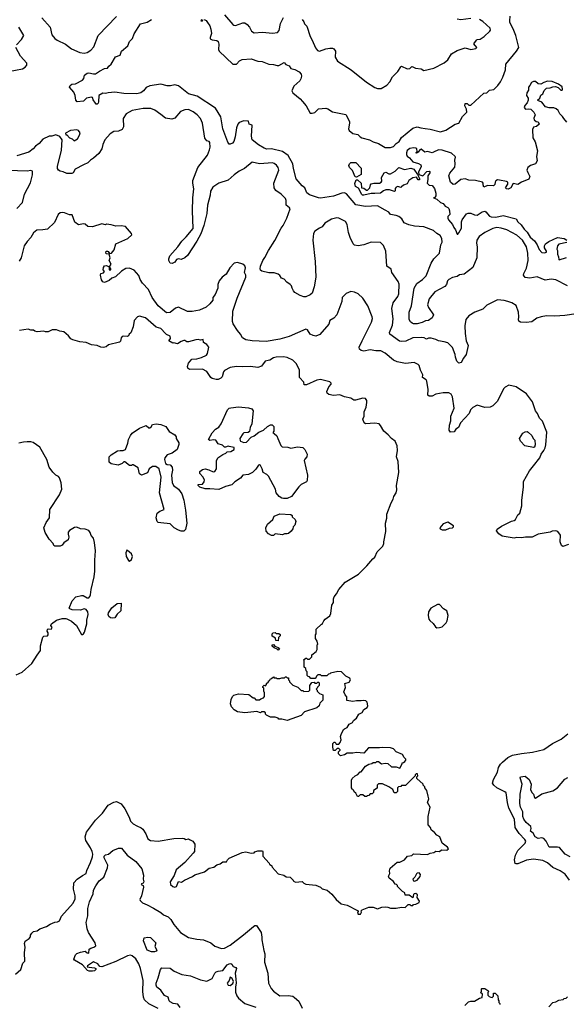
# Model space of a CAD drawing. Extents: x 1678759 to 1859541, y 384609 to 522867.
# Tile 353 of 466: x 1801025 to 1806950, y 396367 to 407048. Entities that reach past the tile are written whole.
import ezdxf

# ---------------------------------------------------------------- set-up
doc = ezdxf.new("R2010")
doc.units = 0

msp = doc.modelspace()

# ---------------------------------------------------------------- linework, layer by layer
at = {"layer": '0CON20XD'}
for points in [[(1801265, 407068), (1801357, 406967), (1801372, 406885), (1801405, 406844), (1801430, 406825), (1801523, 406783), (1801585, 406732), (1801675, 406691), (1801724, 406684), (1801755, 406692), (1801795, 406716), (1801828, 406755), (1801876, 406875), (1802075, 407081)], [(1803025, 407050), (1803045, 407038), (1803059, 407019), (1803085, 406981), (1803098, 406945), (1803103, 406897), (1803089, 406855), (1803089, 406839), (1803110, 406830), (1803162, 406822), (1803175, 406812), (1803184, 406784), (1803181, 406725), (1803187, 406705), (1803335, 406564), (1803375, 406567), (1803408, 406602), (1803435, 406616), (1803535, 406622), (1803605, 406598), (1803654, 406594), (1803725, 406566), (1803775, 406563), (1803815, 406552), (1803835, 406552), (1803892, 406582), (1803910, 406560), (1803945, 406546), (1803965, 406519), (1804007, 406507), (1804055, 406483), (1804076, 406455), (1804080, 406435), (1804072, 406405), (1804061, 406385), (1803995, 406325), (1803973, 406275), (1803985, 406255), (1804065, 406189), (1804090, 406160), (1804131, 406115), (1804175, 406034), (1804195, 406032), (1804225, 406042), (1804265, 406082), (1804345, 406088), (1804365, 406082), (1804415, 406048), (1804560, 406020), (1804599, 405945), (1804601, 405925), (1804588, 405865), (1804597, 405845), (1804635, 405814), (1804691, 405801), (1804715, 405776), (1804735, 405766), (1804815, 405746), (1804855, 405723), (1804915, 405706), (1804985, 405662), (1805045, 405661), (1805075, 405672), (1805104, 405706), (1805138, 405725), (1805165, 405768), (1805285, 405871), (1805335, 405887), (1805373, 405873), (1805419, 405869), (1805475, 405861), (1805585, 405831), (1805645, 405848), (1805745, 405914), (1805785, 405924), (1805824, 405996), (1805870, 406045), (1805867, 406077), (1805850, 406115), (1805855, 406140), (1805875, 406140), (1805895, 406120), (1805915, 406120), (1806055, 406250), (1806087, 406253), (1806118, 406282), (1806165, 406290), (1806207, 406333), (1806238, 406375), (1806262, 406425), (1806289, 406505), (1806294, 406565), (1806411, 406705), (1806436, 406745), (1806404, 406875), (1806375, 406948), (1806336, 407016), (1806336, 407034), (1806341, 407085)], [(1803245, 407102), (1803334, 406995), (1803345, 406987), (1803365, 406984), (1803445, 407014), (1803465, 407014), (1803492, 406995), (1803515, 406968), (1803536, 406925), (1803566, 406904), (1803655, 406914), (1803765, 406901), (1803820, 406910), (1803838, 406932), (1803853, 407005), (1803885, 407073)], [(1805915, 407062), (1805805, 407047), (1805765, 407052)], [(1800989, 406775), (1801046, 406834), (1801068, 406875), (1801015, 406965)], [(1802661, 406329), (1802625, 406329), (1802555, 406348), (1802435, 406332), (1802395, 406312), (1802366, 406275), (1802338, 406255), (1802295, 406243), (1802155, 406246), (1802055, 406261), (1801985, 406256), (1801955, 406246), (1801925, 406249), (1801881, 406225), (1801880, 406155), (1801877, 406143), (1801865, 406132), (1801855, 406132), (1801845, 406141), (1801820, 406180), (1801814, 406204), (1801805, 406208), (1801748, 406195), (1801716, 406164), (1801648, 406158), (1801634, 406174), (1801627, 406225), (1801612, 406262), (1801566, 406315), (1801573, 406335), (1801591, 406349), (1801629, 406351), (1801707, 406393), (1801721, 406409), (1801726, 406445), (1801755, 406468), (1801775, 406472), (1801825, 406461), (1801845, 406462), (1801891, 406491), (1801945, 406517), (1801975, 406522), (1801990, 406545), (1802016, 406565), (1802065, 406646), (1802115, 406662), (1802130, 406705), (1802196, 406765), (1802215, 406811), (1802247, 406845), (1802267, 406893), (1802336, 407004), (1802405, 407020), (1802452, 407048)], [(1802995, 407049), (1802988, 407035), (1803005, 407034), (1803012, 407048)], [(1804085, 407051), (1804104, 407025), (1804111, 407001), (1804136, 406976), (1804173, 406865), (1804196, 406826), (1804232, 406742), (1804253, 406715), (1804275, 406708), (1804345, 406733), (1804388, 406738), (1804415, 406739), (1804430, 406730), (1804449, 406705), (1804445, 406640), (1804468, 406598), (1804617, 406505), (1804785, 406369), (1804875, 406312), (1804903, 406303), (1804943, 406303), (1805005, 406336), (1805038, 406375), (1805065, 406427), (1805125, 406485), (1805155, 406536), (1805165, 406544), (1805226, 406516), (1805255, 406520), (1805275, 406540), (1805287, 406537), (1805315, 406523), (1805375, 406514), (1805405, 406498), (1805515, 406521), (1805625, 406579), (1805665, 406614), (1805705, 406679), (1805765, 406714), (1805855, 406744), (1805915, 406724), (1805969, 406735), (1805979, 406745), (1805947, 406785), (1805976, 406824), (1805985, 406832), (1806015, 406838), (1806060, 406865), (1806122, 406925), (1806127, 406935), (1806124, 406955), (1806045, 407028), (1806009, 407049)], [(1800905, 406486), (1801055, 406515), (1801086, 406534), (1801104, 406555), (1801104, 406575), (1801033, 406653), (1800984, 406746)], [(1806962, 404162), (1806835, 404225), (1806785, 404232), (1806722, 404222), (1806635, 404258), (1806555, 404243), (1806505, 404250), (1806486, 404275), (1806489, 404295), (1806517, 404353), (1806538, 404435), (1806534, 404516), (1806518, 404585), (1806475, 404656), (1806415, 404709), (1806305, 404768), (1806245, 404787), (1806195, 404792), (1806155, 404783), (1806065, 404738), (1806005, 404696), (1805981, 404655), (1805976, 404625), (1805984, 404584), (1805980, 404465), (1805935, 404358), (1805843, 404287), (1805791, 404279), (1805765, 404261), (1805715, 404250), (1805675, 404229), (1805662, 404215), (1805650, 404175), (1805634, 404155), (1805526, 404095), (1805465, 404020), (1805445, 403955), (1805455, 403926), (1805509, 403845), (1805496, 403815), (1805455, 403786), (1805425, 403781), (1805387, 403763), (1805335, 403750), (1805295, 403749), (1805280, 403755), (1805260, 403770), (1805246, 403794), (1805246, 403875), (1805273, 403945), (1805302, 404135), (1805330, 404185), (1805391, 404229), (1805431, 404269), (1805484, 404405), (1805515, 404455), (1805574, 404515), (1805590, 404605), (1805603, 404635), (1805600, 404675), (1805584, 404705), (1805545, 404730), (1805511, 404761), (1805405, 404799), (1805305, 404807), (1805242, 404822), (1805194, 404845), (1805167, 404887), (1805135, 404912), (1805105, 404924), (1805045, 404935), (1805025, 404958), (1804987, 404983), (1804905, 405029), (1804775, 405022), (1804668, 405038), (1804567, 405157), (1804545, 405168), (1804515, 405165), (1804425, 405134), (1804285, 405113), (1804264, 405114), (1804165, 405146), (1804139, 405169), (1804114, 405225), (1804087, 405247), (1804023, 405323), (1803992, 405435), (1803987, 405485), (1803934, 405574), (1803875, 405617), (1803755, 405645), (1803705, 405643), (1803675, 405655), (1803615, 405689), (1803545, 405745), (1803536, 405785), (1803543, 405903), (1803513, 405915), (1803505, 405947), (1803455, 405950), (1803405, 405932), (1803388, 405915), (1803374, 405876), (1803362, 405778), (1803346, 405725), (1803333, 405707), (1803305, 405696), (1803295, 405699), (1803280, 405720), (1803228, 405865), (1803205, 405995), (1803148, 406088), (1802948, 406218), (1802854, 406245), (1802745, 406332), (1802705, 406340), (1802661, 406329)], [(1806957, 405937), (1806922, 405975), (1806909, 405999), (1806881, 406025), (1806861, 406061), (1806840, 406080), (1806815, 406092), (1806765, 406092), (1806725, 406104), (1806684, 406154), (1806640, 406170), (1806637, 406175), (1806662, 406198), (1806675, 406230), (1806696, 406244), (1806709, 406281), (1806736, 406304), (1806775, 406307), (1806805, 406320), (1806832, 406322), (1806861, 406311), (1806890, 406285), (1806905, 406283), (1806910, 406295), (1806905, 406320), (1806865, 406347), (1806796, 406376), (1806745, 406380), (1806705, 406368), (1806675, 406350), (1806645, 406353), (1806616, 406376), (1806595, 406377), (1806572, 406368), (1806556, 406334), (1806540, 406315), (1806540, 406285), (1806522, 406255), (1806520, 406225), (1806537, 406195), (1806538, 406175), (1806526, 406145), (1806502, 406118), (1806493, 406095), (1806508, 406078), (1806545, 406082), (1806565, 406076), (1806598, 406045), (1806612, 406015), (1806599, 405981), (1806601, 405961), (1806622, 405942), (1806645, 405938), (1806657, 405915), (1806625, 405888), (1806595, 405882), (1806584, 405855), (1806588, 405765), (1806612, 405722), (1806636, 405626), (1806626, 405565), (1806634, 405515), (1806616, 405485), (1806560, 405465), (1806534, 405445), (1806521, 405415), (1806531, 405391), (1806554, 405345), (1806542, 405318), (1806465, 405284), (1806425, 405259), (1806375, 405270), (1806350, 405225), (1806321, 405209), (1806303, 405213), (1806290, 405225), (1806316, 405265), (1806316, 405285), (1806303, 405293), (1806225, 405308), (1806205, 405309), (1806185, 405298), (1806178, 405285), (1806175, 405260), (1806162, 405245), (1806095, 405248), (1806055, 405230), (1806048, 405255), (1806050, 405275), (1806040, 405285), (1805964, 405304), (1805895, 405307), (1805852, 405322), (1805806, 405314), (1805745, 405265), (1805725, 405260), (1805695, 405285), (1805678, 405355), (1805686, 405384), (1805742, 405448), (1805745, 405485), (1805740, 405525), (1805749, 405555), (1805745, 405562), (1805705, 405599), (1805605, 405632), (1805565, 405635), (1805510, 405610), (1805495, 405604), (1805445, 405617), (1805415, 405610), (1805375, 405642), (1805363, 405637), (1805345, 405609), (1805325, 405600), (1805320, 405605), (1805332, 405618), (1805330, 405645), (1805317, 405655), (1805295, 405658), (1805255, 405649), (1805225, 405627), (1805217, 405605), (1805218, 405585), (1805225, 405568), (1805250, 405550), (1805288, 405505), (1805348, 405488), (1805372, 405472), (1805376, 405454), (1805348, 405395), (1805350, 405370), (1805395, 405353), (1805439, 405401), (1805465, 405406), (1805470, 405400), (1805471, 405385), (1805449, 405355), (1805449, 405315), (1805440, 405275), (1805465, 405251), (1805495, 405248), (1805520, 405215), (1805534, 405165), (1805534, 405136), (1805525, 405120), (1805510, 405115), (1805545, 405101), (1805586, 405065), (1805615, 405052), (1805635, 405025), (1805665, 405011), (1805675, 404998), (1805683, 404975), (1805686, 404935), (1805666, 404914), (1805665, 404895), (1805674, 404875), (1805717, 404827), (1805729, 404795), (1805749, 404769), (1805765, 404721), (1805775, 404721), (1805785, 404734), (1805813, 404785), (1805814, 404854), (1805821, 404875), (1805868, 404942), (1805885, 404949), (1805915, 404950), (1805955, 404932), (1805985, 404927), (1806037, 404965), (1806065, 404971), (1806079, 404965), (1806117, 404915), (1806135, 404908), (1806185, 404907), (1806265, 404925), (1806405, 404889), (1806426, 404855), (1806462, 404822), (1806493, 404775), (1806524, 404744), (1806557, 404687), (1806605, 404648), (1806634, 404605), (1806654, 404554), (1806685, 404524), (1806715, 404518), (1806734, 404526), (1806736, 404535), (1806713, 404573), (1806712, 404595), (1806725, 404617), (1806759, 404641), (1806855, 404684), (1806925, 404673), (1806957, 404655)], [(1806676, 403826), (1806630, 403810), (1806575, 403769), (1806515, 403762), (1806455, 403768), (1806437, 403777), (1806431, 403791), (1806437, 403825), (1806431, 403875), (1806406, 403946), (1806359, 403975), (1806315, 403990), (1806275, 404001), (1806205, 404007), (1806090, 403950), (1806045, 403909), (1805958, 403875), (1805895, 403834), (1805859, 403795), (1805850, 403725), (1805853, 403643), (1805866, 403565), (1805887, 403515), (1805864, 403415), (1805835, 403377), (1805810, 403330), (1805785, 403320), (1805762, 403345), (1805747, 403387), (1805745, 403415), (1805715, 403492), (1805665, 403541), (1805626, 403554), (1805565, 403564), (1805535, 403580), (1805485, 403592), (1805455, 403593), (1805435, 403583), (1805408, 403598), (1805375, 403600), (1805285, 403596), (1805211, 403559), (1805165, 403555), (1805142, 403562), (1805038, 403635), (1805034, 403655), (1805065, 403735), (1805074, 403804), (1805057, 403915), (1805073, 403975), (1805123, 404045), (1805134, 404075), (1805137, 404177), (1805126, 404206), (1805060, 404305), (1805051, 404341), (1805004, 404374), (1804993, 404535), (1804968, 404598), (1804935, 404630), (1804835, 404634), (1804754, 404606), (1804695, 404594), (1804655, 404600), (1804639, 404615), (1804606, 404685), (1804590, 404740), (1804576, 404825), (1804555, 404860), (1804485, 404896), (1804463, 404897), (1804405, 404884), (1804331, 404839), (1804305, 404800), (1804273, 404787), (1804225, 404754), (1804210, 404730), (1804204, 404655), (1804226, 404425), (1804235, 404255), (1804215, 404150), (1804195, 404082), (1804175, 404063), (1804125, 404043), (1804105, 404043), (1804066, 404056), (1804009, 404089), (1803993, 404105), (1803980, 404135), (1803971, 404161), (1803958, 404175), (1803920, 404200), (1803893, 404233), (1803862, 404245), (1803845, 404272), (1803826, 404286), (1803785, 404303), (1803725, 404302), (1803648, 404318), (1803635, 404330), (1803631, 404345), (1803635, 404374), (1803660, 404435), (1803683, 404467), (1803721, 404545), (1803789, 404651), (1803858, 404785), (1803880, 404815), (1803920, 404895), (1803956, 404995), (1803948, 405008), (1803914, 405035), (1803913, 405085), (1803905, 405107), (1803859, 405155), (1803800, 405195), (1803782, 405225), (1803780, 405275), (1803833, 405415), (1803827, 405445), (1803808, 405468), (1803785, 405489), (1803765, 405496), (1803625, 405484), (1803545, 405501), (1803462, 405435), (1803405, 405404), (1803350, 405365), (1803285, 405306), (1803184, 405276), (1803119, 405231), (1803093, 405187), (1803091, 405145), (1803060, 405035), (1803054, 404945), (1803021, 404815), (1802988, 404725), (1802946, 404644), (1802845, 404488), (1802815, 404464), (1802775, 404448), (1802745, 404454), (1802725, 404446), (1802707, 404417), (1802678, 404402), (1802655, 404408), (1802642, 404435), (1802642, 404455), (1802654, 404485), (1802738, 404582), (1802782, 404645), (1802829, 404691), (1802907, 404783), (1802897, 404975), (1802900, 405115), (1802914, 405214), (1802902, 405275), (1802902, 405305), (1802957, 405445), (1803062, 405578), (1803082, 405635), (1803088, 405665), (1803086, 405715), (1803078, 405725), (1803052, 405732), (1803032, 405762), (1803006, 405924), (1802984, 405975), (1802947, 406015), (1802905, 406048), (1802855, 406072), (1802815, 406071), (1802768, 406052), (1802705, 405980), (1802675, 405968), (1802605, 405978), (1802555, 406021), (1802490, 406065), (1802445, 406084), (1802365, 406085), (1802245, 406061), (1802180, 406025), (1802146, 405975), (1802151, 405885), (1802135, 405858), (1802095, 405840), (1802045, 405836), (1802005, 405809), (1801949, 405745), (1801927, 405695), (1801915, 405647), (1801882, 405595), (1801825, 405545), (1801791, 405525), (1801765, 405495), (1801715, 405475), (1801625, 405427), (1801604, 405386), (1801590, 405380), (1801535, 405378), (1801496, 405396), (1801463, 405403), (1801447, 405415), (1801434, 405435), (1801434, 405455), (1801479, 405631), (1801484, 405744), (1801459, 405779), (1801415, 405800), (1801375, 405786), (1801345, 405783), (1801275, 405753), (1801236, 405704), (1801195, 405676), (1801172, 405645), (1801125, 405611), (1800995, 405571)], [(1801615, 405734), (1801650, 405755), (1801674, 405795), (1801679, 405819), (1801664, 405844), (1801645, 405853), (1801575, 405846), (1801520, 405815), (1801525, 405800), (1801535, 405800), (1801566, 405766), (1801594, 405754), (1801615, 405734)], [(1804675, 405340), (1804662, 405342), (1804633, 405413), (1804601, 405445), (1804592, 405465), (1804600, 405485), (1804613, 405497), (1804667, 405497), (1804725, 405438), (1804725, 405368), (1804675, 405340)], [(1800995, 405001), (1801057, 405063), (1801078, 405155), (1801142, 405278), (1801164, 405365), (1801164, 405404), (1801145, 405413), (1801105, 405404), (1800898, 405412)], [(1804755, 405144), (1804742, 405145), (1804735, 405152), (1804699, 405219), (1804665, 405238), (1804659, 405271), (1804671, 405309), (1804685, 405312), (1804728, 405275), (1804730, 405225), (1804755, 405220), (1804785, 405199), (1804795, 405200), (1804819, 405225), (1804826, 405255), (1804835, 405266), (1804865, 405276), (1804925, 405276), (1804944, 405286), (1804950, 405295), (1804948, 405335), (1804975, 405386), (1804995, 405392), (1805025, 405374), (1805045, 405374), (1805094, 405405), (1805135, 405443), (1805195, 405421), (1805265, 405436), (1805296, 405426), (1805338, 405368), (1805360, 405325), (1805359, 405311), (1805345, 405310), (1805325, 405338), (1805288, 405332), (1805242, 405305), (1805225, 405268), (1805185, 405253), (1805165, 405234), (1805155, 405229), (1805123, 405237), (1805105, 405230), (1805096, 405215), (1805095, 405190), (1805087, 405183), (1805035, 405202), (1804995, 405201), (1804968, 405192), (1804935, 405167), (1804875, 405162), (1804835, 405162), (1804755, 405144)], [(1806972, 401355), (1806913, 401333), (1806898, 401345), (1806882, 401385), (1806887, 401457), (1806858, 401495), (1806835, 401503), (1806795, 401500), (1806775, 401490), (1806645, 401468), (1806580, 401435), (1806506, 401434), (1806465, 401427), (1806415, 401431), (1806385, 401422), (1806255, 401444), (1806219, 401469), (1806193, 401503), (1806200, 401520), (1806247, 401555), (1806355, 401608), (1806386, 401615), (1806398, 401625), (1806424, 401675), (1806446, 401695), (1806469, 401775), (1806469, 401835), (1806486, 401975), (1806485, 402038), (1806550, 402155), (1806595, 402209), (1806663, 402295), (1806676, 402334), (1806706, 402374), (1806720, 402405), (1806729, 402435), (1806740, 402575), (1806691, 402691), (1806660, 402725), (1806638, 402775), (1806617, 402805), (1806582, 402902), (1806519, 402989), (1806405, 403066), (1806326, 403084), (1806288, 403062), (1806274, 403046), (1806202, 402905), (1806155, 402860), (1806125, 402844), (1806065, 402842), (1805985, 402867), (1805935, 402841), (1805912, 402815), (1805896, 402774), (1805802, 402675), (1805781, 402625), (1805752, 402605), (1805733, 402577), (1805693, 402573), (1805680, 402595), (1805685, 402650), (1805697, 402695), (1805699, 402745), (1805734, 402835), (1805718, 402955), (1805701, 402985), (1805675, 402999), (1805615, 403001), (1805535, 402986), (1805495, 402964), (1805463, 402963), (1805450, 402975), (1805454, 403035), (1805439, 403125), (1805430, 403140), (1805392, 403165), (1805396, 403195), (1805368, 403245), (1805356, 403296), (1805345, 403309), (1805300, 403330), (1805205, 403319), (1805115, 403337), (1805076, 403355), (1804985, 403429), (1804938, 403455), (1804885, 403454), (1804825, 403468), (1804755, 403453), (1804725, 403459), (1804709, 403475), (1804706, 403495), (1804736, 403565), (1804837, 403765), (1804849, 403805), (1804847, 403825), (1804798, 403945), (1804745, 404027), (1804692, 404075), (1804655, 404091), (1804615, 404099), (1804565, 404079), (1804522, 404035), (1804515, 403990), (1804464, 403846), (1804430, 403810), (1804385, 403785), (1804376, 403744), (1804278, 403632), (1804235, 403613), (1804205, 403622), (1804175, 403637), (1804144, 403685), (1804125, 403692), (1803945, 403611), (1803845, 403582), (1803698, 403558), (1803543, 403563), (1803477, 403575), (1803440, 403595), (1803420, 403635), (1803387, 403675), (1803339, 403749), (1803330, 403775), (1803336, 403885), (1803382, 404028), (1803477, 404255), (1803477, 404275), (1803462, 404305), (1803474, 404355), (1803466, 404376), (1803445, 404394), (1803385, 404413), (1803348, 404405), (1803304, 404356), (1803263, 404287), (1803218, 404255), (1803187, 404215), (1803172, 404175), (1803172, 404135), (1803142, 404065), (1803118, 404035), (1803118, 404005), (1803085, 403967), (1803045, 403931), (1802975, 403898), (1802895, 403881), (1802845, 403884), (1802745, 403929), (1802715, 403919), (1802655, 403870), (1802615, 403867), (1802525, 403944), (1802462, 404035), (1802421, 404121), (1802355, 404189), (1802329, 404229), (1802315, 404272), (1802265, 404330), (1802215, 404354), (1802175, 404349), (1802130, 404320), (1802065, 404260), (1802025, 404244), (1801993, 404217), (1801945, 404198), (1801925, 404205), (1801910, 404225), (1801902, 404275), (1801906, 404294), (1801935, 404302), (1801944, 404315), (1801928, 404335), (1801932, 404358), (1801944, 404376), (1801965, 404383), (1801993, 404365), (1801995, 404334), (1802011, 404335), (1802011, 404345), (1801997, 404365), (1802016, 404395), (1801996, 404434), (1802006, 404465), (1801993, 404503), (1801966, 404506), (1801957, 404515), (1801961, 404535), (1801975, 404538), (1801985, 404532), (1802000, 404510), (1802021, 404515), (1802048, 404552), (1802066, 404615), (1802198, 404675), (1802240, 404715), (1802238, 404728), (1802170, 404805), (1802125, 404812), (1802067, 404807), (1802015, 404822), (1801965, 404828), (1801955, 404822), (1801915, 404832), (1801815, 404802), (1801763, 404803), (1801735, 404828), (1801715, 404832), (1801664, 404824), (1801623, 404853), (1801595, 404930), (1801565, 404930), (1801512, 404952), (1801485, 404956), (1801465, 404951), (1801441, 404935), (1801402, 404848), (1801325, 404776), (1801275, 404767), (1801211, 404765), (1801175, 404737), (1801146, 404684), (1801105, 404642), (1801075, 404595), (1801042, 404465), (1801020, 404430)], [(1806955, 404631), (1806868, 404612), (1806856, 404595), (1806847, 404557), (1806853, 404543), (1806854, 404505), (1806866, 404475), (1806868, 404448), (1806874, 404444), (1806952, 404468)], [(1807055, 403856), (1806935, 403840), (1806825, 403833), (1806735, 403836), (1806676, 403826)], [(1804498, 399205), (1804508, 399235), (1804503, 399273), (1804508, 399295), (1804534, 399346), (1804544, 399356), (1804575, 399368), (1804596, 399404), (1804632, 399425), (1804642, 399445), (1804675, 399472), (1804702, 399515), (1804736, 399534), (1804754, 399566), (1804790, 399585), (1804798, 399605), (1804790, 399645), (1804777, 399657), (1804755, 399662), (1804725, 399658), (1804675, 399660), (1804635, 399651), (1804572, 399662), (1804572, 399702), (1804552, 399725), (1804540, 399755), (1804558, 399805), (1804550, 399845), (1804595, 399863), (1804610, 399885), (1804602, 399905), (1804560, 399925), (1804512, 399972), (1804475, 399977), (1804395, 399960), (1804385, 399950), (1804372, 399948), (1804355, 399930), (1804295, 399930), (1804285, 399940), (1804255, 399940), (1804242, 399928), (1804240, 399915), (1804228, 399902), (1804182, 399902), (1804168, 399918), (1804152, 399922), (1804140, 399935), (1804140, 399975), (1804130, 399985), (1804128, 400008), (1804110, 400025), (1804110, 400095), (1804100, 400105), (1804125, 400120), (1804135, 400120), (1804145, 400110), (1804168, 400112), (1804190, 400135), (1804192, 400158), (1804240, 400195), (1804250, 400215), (1804250, 400265), (1804258, 400275), (1804250, 400305), (1804230, 400335), (1804230, 400375), (1804240, 400385), (1804240, 400435), (1804295, 400490), (1804305, 400490), (1804320, 400525), (1804337, 400543), (1804385, 400580), (1804398, 400605), (1804410, 400695), (1804426, 400724), (1804427, 400765), (1804435, 400788), (1804458, 400818), (1804483, 400865), (1804554, 400946), (1804696, 401034), (1804788, 401122), (1804852, 401198), (1804875, 401217), (1804900, 401275), (1804960, 401335), (1804973, 401365), (1804971, 401385), (1804992, 401495), (1804989, 401585), (1805005, 401640), (1805006, 401685), (1805052, 401805), (1805074, 401845), (1805081, 401875), (1805106, 401915), (1805112, 401948), (1805110, 401995), (1805136, 402136), (1805127, 402255), (1805110, 402305), (1805121, 402375), (1805118, 402425), (1805095, 402474), (1805054, 402505), (1805019, 402545), (1804971, 402585), (1804937, 402647), (1804922, 402662), (1804875, 402672), (1804772, 402662), (1804757, 402675), (1804743, 402715), (1804757, 402745), (1804759, 402795), (1804780, 402845), (1804789, 402895), (1804787, 402915), (1804775, 402937), (1804745, 402943), (1804665, 402922), (1804645, 402922), (1804615, 402942), (1804545, 402958), (1804495, 402980), (1804425, 402970), (1804375, 402982), (1804358, 402995), (1804354, 403016), (1804374, 403066), (1804402, 403095), (1804402, 403105), (1804385, 403118), (1804285, 403146), (1804245, 403139), (1804135, 403086), (1804110, 403085), (1804103, 403115), (1804059, 403165), (1804056, 403245), (1804026, 403315), (1803985, 403354), (1803925, 403384), (1803885, 403390), (1803805, 403386), (1803775, 403379), (1803738, 403355), (1803718, 403352), (1803685, 403345), (1803645, 403291), (1803605, 403276), (1803525, 403286), (1803435, 403281), (1803375, 403284), (1803306, 403274), (1803245, 403242), (1803234, 403226), (1803219, 403175), (1803205, 403160), (1803175, 403143), (1803155, 403143), (1803112, 403155), (1803095, 403166), (1803052, 403232), (1803005, 403257), (1802865, 403254), (1802849, 403269), (1802843, 403285), (1802855, 403320), (1802890, 403365), (1802945, 403368), (1802995, 403382), (1803051, 403409), (1803062, 403425), (1803076, 403495), (1803055, 403524), (1803018, 403545), (1803015, 403580), (1802985, 403570), (1802958, 403578), (1802934, 403576), (1802854, 403554), (1802835, 403553), (1802815, 403567), (1802805, 403567), (1802775, 403558), (1802735, 403533), (1802695, 403542), (1802685, 403538), (1802643, 403563), (1802661, 403589), (1802656, 403615), (1802615, 403631), (1802604, 403644), (1802555, 403699), (1802505, 403713), (1802390, 403815), (1802325, 403833), (1802302, 403825), (1802266, 403785), (1802254, 403716), (1802228, 403652), (1802210, 403635), (1802203, 403617), (1802189, 403611), (1802155, 403615), (1802135, 403610), (1802124, 403595), (1802118, 403562), (1802105, 403550), (1801988, 403522), (1801961, 403499), (1801935, 403492), (1801905, 403494), (1801865, 403514), (1801805, 403522), (1801745, 403546), (1801675, 403552), (1801602, 403575), (1801581, 403585), (1801555, 403619), (1801505, 403661), (1801460, 403670), (1801425, 403684), (1801376, 403684), (1801335, 403662), (1801305, 403662), (1801285, 403670), (1801215, 403663), (1801188, 403668), (1801175, 403680), (1801145, 403680), (1801115, 403692), (1801024, 403676)], [(1803885, 401852), (1803865, 401858), (1803838, 401875), (1803806, 401916), (1803796, 401956), (1803723, 402095), (1803704, 402114), (1803663, 402135), (1803652, 402175), (1803635, 402210), (1803625, 402218), (1803614, 402216), (1803585, 402172), (1803548, 402135), (1803505, 402113), (1803445, 402108), (1803417, 402075), (1803357, 402035), (1803325, 402003), (1803255, 401983), (1803185, 401953), (1803085, 401960), (1803035, 401957), (1802978, 401975), (1802960, 401995), (1802960, 402005), (1803005, 402008), (1803026, 402035), (1803028, 402055), (1803010, 402090), (1802976, 402125), (1802976, 402145), (1803005, 402170), (1803035, 402177), (1803076, 402166), (1803123, 402143), (1803140, 402145), (1803158, 402175), (1803157, 402263), (1803174, 402296), (1803225, 402331), (1803260, 402345), (1803275, 402360), (1803315, 402362), (1803348, 402385), (1803348, 402408), (1803296, 402416), (1803285, 402420), (1803255, 402410), (1803245, 402412), (1803224, 402434), (1803178, 402448), (1803152, 402485), (1803125, 402489), (1803085, 402482), (1803072, 402495), (1803110, 402565), (1803146, 402604), (1803182, 402628), (1803207, 402663), (1803279, 402815), (1803295, 402832), (1803315, 402839), (1803395, 402847), (1803505, 402838), (1803541, 402825), (1803554, 402805), (1803541, 402665), (1803524, 402625), (1803515, 402580), (1803502, 402568), (1803455, 402566), (1803445, 402556), (1803410, 402505), (1803413, 402483), (1803420, 402475), (1803455, 402460), (1803485, 402464), (1803535, 402518), (1803568, 402535), (1803616, 402574), (1803668, 402595), (1803712, 402635), (1803745, 402652), (1803762, 402652), (1803780, 402635), (1803778, 402585), (1803770, 402565), (1803785, 402560), (1803812, 402535), (1803824, 402504), (1803855, 402430), (1803870, 402415), (1803931, 402411), (1803965, 402401), (1804035, 402413), (1804095, 402408), (1804117, 402387), (1804142, 402335), (1804138, 402305), (1804115, 402280), (1804110, 402265), (1804146, 402106), (1804142, 402048), (1804132, 402035), (1804076, 402004), (1804050, 401980), (1803970, 401875), (1803925, 401853), (1803885, 401852)], [(1802805, 401500), (1802775, 401500), (1802745, 401510), (1802701, 401535), (1802655, 401578), (1802555, 401588), (1802525, 401594), (1802515, 401605), (1802504, 401645), (1802515, 401695), (1802545, 401717), (1802592, 401735), (1802542, 401915), (1802559, 402085), (1802537, 402177), (1802500, 402200), (1802465, 402201), (1802430, 402175), (1802409, 402131), (1802345, 402108), (1802325, 402120), (1802310, 402185), (1802255, 402218), (1802245, 402220), (1802235, 402210), (1802215, 402210), (1802165, 402250), (1802155, 402250), (1802137, 402233), (1802093, 402217), (1802015, 402229), (1801996, 402246), (1801996, 402305), (1802015, 402328), (1802085, 402369), (1802115, 402376), (1802146, 402374), (1802173, 402387), (1802198, 402455), (1802203, 402495), (1802225, 402538), (1802245, 402563), (1802322, 402615), (1802395, 402644), (1802425, 402622), (1802435, 402622), (1802449, 402631), (1802465, 402657), (1802505, 402662), (1802556, 402656), (1802608, 402635), (1802645, 402582), (1802708, 402545), (1802722, 402522), (1802722, 402505), (1802749, 402459), (1802749, 402441), (1802730, 402385), (1802676, 402344), (1802623, 402327), (1802597, 402295), (1802593, 402277), (1802606, 402235), (1802625, 402224), (1802655, 402220), (1802676, 402195), (1802681, 402161), (1802670, 402105), (1802677, 402027), (1802693, 401993), (1802745, 401955), (1802782, 401905), (1802804, 401835), (1802823, 401727), (1802838, 401585), (1802822, 401518), (1802805, 401500)], [(1806595, 402408), (1806500, 402425), (1806452, 402475), (1806442, 402505), (1806477, 402563), (1806503, 402577), (1806525, 402580), (1806538, 402575), (1806576, 402536), (1806590, 402505), (1806610, 402485), (1806612, 402435), (1806605, 402412), (1806595, 402408)], [(1800985, 399941), (1801051, 399969), (1801156, 400064), (1801216, 400155), (1801251, 400205), (1801252, 400255), (1801275, 400350), (1801285, 400361), (1801325, 400363), (1801335, 400373), (1801335, 400395), (1801322, 400415), (1801325, 400433), (1801335, 400440), (1801365, 400435), (1801371, 400439), (1801376, 400455), (1801364, 400475), (1801369, 400495), (1801425, 400533), (1801485, 400553), (1801525, 400552), (1801537, 400547), (1801585, 400522), (1801642, 400475), (1801695, 400380), (1801705, 400378), (1801717, 400385), (1801729, 400405), (1801751, 400495), (1801753, 400535), (1801768, 400595), (1801762, 400625), (1801745, 400648), (1801725, 400658), (1801685, 400643), (1801595, 400647), (1801570, 400655), (1801562, 400665), (1801594, 400745), (1801635, 400786), (1801695, 400802), (1801712, 400802), (1801755, 400776), (1801775, 400777), (1801785, 400790), (1801793, 400807), (1801798, 400865), (1801832, 401005), (1801839, 401065), (1801838, 401185), (1801846, 401285), (1801837, 401377), (1801824, 401424), (1801801, 401451), (1801789, 401485), (1801775, 401506), (1801735, 401521), (1801685, 401526), (1801645, 401544), (1801620, 401540), (1801565, 401507), (1801552, 401488), (1801549, 401465), (1801557, 401435), (1801552, 401405), (1801505, 401372), (1801485, 401348), (1801465, 401338), (1801405, 401338), (1801395, 401342), (1801387, 401365), (1801345, 401413), (1801301, 401485), (1801287, 401535), (1801313, 401595), (1801347, 401645), (1801352, 401735), (1801456, 401895), (1801480, 401955), (1801476, 402025), (1801458, 402078), (1801444, 402094), (1801418, 402105), (1801385, 402138), (1801344, 402194), (1801320, 402275), (1801245, 402412), (1801171, 402461), (1801145, 402469), (1801105, 402469), (1801065, 402466), (1801015, 402454)], [(1803775, 401452), (1803755, 401452), (1803722, 401472), (1803698, 401498), (1803692, 401535), (1803712, 401575), (1803768, 401625), (1803785, 401662), (1803845, 401687), (1803965, 401680), (1803978, 401668), (1803980, 401655), (1804012, 401625), (1804018, 401605), (1804008, 401565), (1803990, 401545), (1803987, 401523), (1803969, 401501), (1803940, 401475), (1803925, 401470), (1803895, 401470), (1803875, 401460), (1803795, 401470), (1803775, 401452)], [(1805645, 401513), (1805685, 401532), (1805716, 401534), (1805727, 401545), (1805727, 401557), (1805665, 401598), (1805615, 401580), (1805580, 401535), (1805582, 401525), (1805604, 401514), (1805645, 401513)], [(1802215, 401173), (1802235, 401192), (1802248, 401225), (1802235, 401252), (1802195, 401290), (1802185, 401292), (1802176, 401264), (1802179, 401225), (1802205, 401180), (1802215, 401173)], [(1802035, 400554), (1802009, 400559), (1801992, 400575), (1801984, 400594), (1801987, 400615), (1802025, 400668), (1802080, 400715), (1802125, 400720), (1802120, 400635), (1802081, 400599), (1802055, 400560), (1802035, 400554)], [(1805545, 400452), (1805575, 400453), (1805605, 400463), (1805646, 400505), (1805657, 400525), (1805670, 400585), (1805656, 400636), (1805618, 400655), (1805575, 400702), (1805555, 400702), (1805482, 400665), (1805457, 400625), (1805453, 400585), (1805460, 400545), (1805469, 400529), (1805505, 400498), (1805531, 400461), (1805545, 400452)], [(1803825, 400310), (1803802, 400312), (1803798, 400338), (1803762, 400362), (1803760, 400385), (1803772, 400398), (1803795, 400400), (1803805, 400390), (1803835, 400390), (1803848, 400378), (1803850, 400365), (1803830, 400345), (1803825, 400310)], [(1803825, 400210), (1803815, 400220), (1803782, 400232), (1803762, 400252), (1803762, 400268), (1803775, 400270), (1803792, 400252), (1803828, 400238), (1803840, 400225), (1803825, 400210)], [(1803925, 399444), (1803865, 399460), (1803835, 399460), (1803825, 399470), (1803795, 399480), (1803745, 399480), (1803700, 399505), (1803690, 399515), (1803688, 399528), (1803675, 399540), (1803645, 399540), (1803635, 399530), (1803595, 399542), (1803465, 399529), (1803385, 399539), (1803350, 399560), (1803320, 399595), (1803310, 399625), (1803317, 399675), (1803330, 399705), (1803345, 399720), (1803395, 399736), (1803507, 399727), (1803555, 399690), (1803565, 399690), (1803585, 399670), (1803625, 399670), (1803638, 399682), (1803668, 399692), (1803680, 399705), (1803680, 399745), (1803670, 399765), (1803670, 399795), (1803660, 399805), (1803660, 399815), (1803675, 399830), (1803688, 399822), (1803700, 399835), (1803700, 399845), (1803720, 399865), (1803720, 399875), (1803735, 399880), (1803740, 399895), (1803755, 399900), (1803775, 399920), (1803785, 399910), (1803805, 399910), (1803815, 399900), (1803845, 399900), (1803865, 399910), (1803895, 399910), (1803905, 399920), (1803915, 399920), (1803925, 399910), (1803938, 399908), (1803940, 399885), (1803950, 399875), (1803950, 399865), (1803985, 399830), (1804038, 399808), (1804075, 399770), (1804095, 399770), (1804105, 399760), (1804158, 399762), (1804170, 399775), (1804170, 399825), (1804192, 399858), (1804215, 399860), (1804225, 399850), (1804245, 399850), (1804255, 399860), (1804265, 399860), (1804270, 399855), (1804270, 399825), (1804252, 399808), (1804250, 399795), (1804240, 399785), (1804250, 399775), (1804250, 399765), (1804275, 399740), (1804310, 399725), (1804310, 399665), (1804280, 399635), (1804270, 399605), (1804245, 399582), (1804112, 399538), (1804075, 399500), (1803925, 399444)], [(1806984, 397715), (1806939, 397779), (1806884, 397814), (1806802, 397852), (1806745, 397903), (1806695, 397928), (1806595, 397942), (1806518, 397932), (1806425, 397890), (1806405, 397889), (1806394, 397895), (1806388, 397935), (1806400, 397985), (1806426, 398035), (1806504, 398115), (1806510, 398135), (1806502, 398155), (1806439, 398219), (1806395, 398286), (1806390, 398375), (1806328, 398495), (1806311, 398555), (1806299, 398659), (1806285, 398673), (1806195, 398716), (1806163, 398743), (1806151, 398765), (1806159, 398805), (1806205, 398885), (1806215, 398935), (1806237, 398973), (1806259, 398995), (1806317, 399043), (1806365, 399070), (1806465, 399089), (1806585, 399102), (1806705, 399131), (1806799, 399195), (1806895, 399244), (1806968, 399302)], [(1800980, 396695), (1801036, 396744), (1801058, 396812), (1801080, 396835), (1801078, 396925), (1801083, 396985), (1801078, 397025), (1801085, 397050), (1801129, 397081), (1801142, 397098), (1801142, 397115), (1801155, 397140), (1801175, 397157), (1801216, 397164), (1801245, 397187), (1801315, 397210), (1801355, 397237), (1801405, 397257), (1801435, 397260), (1801455, 397272), (1801478, 397322), (1801606, 397465), (1801625, 397510), (1801627, 397545), (1801608, 397615), (1801613, 397685), (1801647, 397723), (1801705, 397765), (1801746, 397784), (1801751, 397819), (1801794, 397905), (1801813, 397965), (1801816, 397995), (1801810, 398025), (1801793, 398065), (1801741, 398145), (1801734, 398185), (1801750, 398235), (1801846, 398365), (1801921, 398439), (1801985, 398526), (1802045, 398561), (1802075, 398567), (1802125, 398541), (1802166, 398486), (1802212, 398395), (1802226, 398355), (1802256, 398325), (1802294, 398304), (1802342, 398282), (1802360, 398265), (1802393, 398215), (1802415, 398162), (1802443, 398143), (1802525, 398138), (1802695, 398167), (1802785, 398169), (1802806, 398166), (1802825, 398154), (1802855, 398160), (1802865, 398156), (1802900, 398135), (1802923, 398105), (1802918, 398025), (1802907, 398005), (1802816, 397904), (1802721, 397825), (1802700, 397765), (1802655, 397695), (1802660, 397665), (1802685, 397643), (1802705, 397638), (1802724, 397646), (1802745, 397698), (1802778, 397692), (1802810, 397715), (1802898, 397752), (1802925, 397772), (1803028, 397805), (1803080, 397845), (1803130, 397855), (1803162, 397878), (1803199, 397891), (1803225, 397912), (1803268, 397912), (1803278, 397935), (1803295, 397953), (1803435, 398012), (1803475, 398020), (1803535, 398008), (1803565, 398010), (1803575, 398020), (1803605, 398030), (1803655, 398030), (1803660, 398025), (1803662, 397972), (1803728, 397898), (1803732, 397882), (1803745, 397880), (1803758, 397868), (1803760, 397855), (1803825, 397782), (1803887, 397767), (1803915, 397750), (1803957, 397747), (1803990, 397715), (1803990, 397705), (1804013, 397693), (1804085, 397700), (1804105, 397680), (1804125, 397670), (1804235, 397658), (1804285, 397638), (1804305, 397618), (1804356, 397606), (1804410, 397560), (1804454, 397504), (1804508, 397458), (1804575, 397442), (1804686, 397386), (1804692, 397375), (1804688, 397355), (1804695, 397344), (1804720, 397345), (1804729, 397365), (1804728, 397382), (1804737, 397393), (1804809, 397421), (1804855, 397419), (1804905, 397404), (1804951, 397419), (1804995, 397423), (1805015, 397422), (1805045, 397408), (1805105, 397408), (1805165, 397422), (1805202, 397418), (1805219, 397431), (1805235, 397448), (1805255, 397450), (1805265, 397440), (1805285, 397440), (1805295, 397450), (1805317, 397453), (1805355, 397470), (1805357, 397487), (1805332, 397525), (1805338, 397555), (1805319, 397569), (1805300, 397565), (1805293, 397557), (1805285, 397520), (1805245, 397550), (1805202, 397552), (1805200, 397575), (1805175, 397590), (1805120, 397645), (1805120, 397655), (1805108, 397668), (1805095, 397670), (1805078, 397698), (1805030, 397735), (1805022, 397755), (1805036, 397784), (1805032, 397815), (1805040, 397845), (1805115, 397910), (1805145, 397910), (1805197, 397933), (1805230, 397975), (1805275, 397980), (1805295, 398000), (1805445, 397993), (1805475, 398007), (1805515, 398012), (1805535, 398027), (1805577, 398023), (1805598, 398042), (1805655, 398040), (1805672, 398055), (1805663, 398073), (1805606, 398116), (1805578, 398185), (1805545, 398202), (1805522, 398232), (1805485, 398258), (1805476, 398285), (1805454, 398315), (1805454, 398404), (1805473, 398505), (1805447, 398555), (1805458, 398595), (1805453, 398625), (1805437, 398685), (1805418, 398715), (1805417, 398727), (1805400, 398745), (1805400, 398755), (1805330, 398815), (1805330, 398835), (1805340, 398845), (1805338, 398868), (1805322, 398868), (1805310, 398855), (1805310, 398845), (1805205, 398740), (1805165, 398740), (1805155, 398730), (1805130, 398725), (1805120, 398715), (1805120, 398675), (1805105, 398662), (1805085, 398660), (1805068, 398698), (1805027, 398727), (1804957, 398757), (1804915, 398760), (1804900, 398745), (1804898, 398712), (1804860, 398685), (1804860, 398665), (1804845, 398650), (1804825, 398650), (1804808, 398632), (1804795, 398630), (1804785, 398620), (1804765, 398620), (1804745, 398640), (1804715, 398640), (1804698, 398622), (1804685, 398620), (1804668, 398658), (1804652, 398672), (1804648, 398688), (1804632, 398692), (1804630, 398705), (1804620, 398715), (1804623, 398797), (1804630, 398815), (1804660, 398845), (1804689, 398861), (1804715, 398890), (1804725, 398890), (1804775, 398950), (1804808, 398972), (1804842, 398978), (1804855, 398990), (1804885, 398990), (1804895, 399000), (1804915, 399000), (1804947, 398977), (1804985, 398983), (1805015, 398980), (1805055, 398942), (1805105, 398942), (1805145, 398930), (1805170, 398975), (1805172, 398988), (1805185, 398990), (1805198, 399002), (1805210, 399015), (1805210, 399025), (1805193, 399043), (1805175, 399078), (1805105, 399107), (1805077, 399137), (1805045, 399150), (1804955, 399153), (1804925, 399148), (1804805, 399148), (1804755, 399092), (1804675, 399098), (1804635, 399090), (1804575, 399090), (1804547, 399073), (1804503, 399063), (1804480, 399085), (1804480, 399105), (1804498, 399122), (1804498, 399128), (1804485, 399140), (1804465, 399140), (1804445, 399120), (1804425, 399120), (1804418, 399155), (1804420, 399195), (1804435, 399210), (1804445, 399210), (1804455, 399190), (1804485, 399190), (1804498, 399205)], [(1806990, 397965), (1806936, 397995), (1806877, 398067), (1806855, 398073), (1806763, 398073), (1806732, 398135), (1806705, 398164), (1806685, 398173), (1806645, 398166), (1806614, 398185), (1806592, 398222), (1806562, 398245), (1806570, 398275), (1806565, 398295), (1806515, 398339), (1806490, 398375), (1806480, 398405), (1806478, 398455), (1806455, 398505), (1806445, 398545), (1806450, 398645), (1806471, 398755), (1806448, 398825), (1806452, 398835), (1806505, 398841), (1806547, 398805), (1806570, 398755), (1806562, 398695), (1806580, 398660), (1806594, 398645), (1806605, 398610), (1806615, 398602), (1806685, 398650), (1806805, 398684), (1806856, 398714), (1806935, 398808), (1806966, 398826)], [(1802525, 396320), (1802425, 396373), (1802378, 396415), (1802367, 396445), (1802358, 396505), (1802363, 396625), (1802333, 396755), (1802318, 396805), (1802285, 396861), (1802245, 396894), (1802225, 396899), (1802195, 396894), (1802068, 396832), (1801915, 396775), (1801895, 396778), (1801872, 396805), (1801824, 396826), (1801760, 396785), (1801758, 396775), (1801778, 396768), (1801835, 396764), (1801850, 396755), (1801850, 396745), (1801835, 396731), (1801815, 396726), (1801777, 396727), (1801759, 396735), (1801706, 396796), (1801620, 396845), (1801612, 396855), (1801628, 396902), (1801643, 396917), (1801685, 396934), (1801734, 396944), (1801758, 396925), (1801775, 396923), (1801779, 396965), (1801795, 396976), (1801830, 396985), (1801850, 397000), (1801842, 397035), (1801771, 397145), (1801755, 397185), (1801751, 397211), (1801747, 397255), (1801763, 397325), (1801763, 397405), (1801781, 397479), (1801820, 397565), (1801825, 397605), (1801849, 397651), (1801888, 397705), (1801936, 397745), (1801977, 397847), (1801980, 397875), (1801940, 397955), (1801942, 397975), (1801955, 397989), (1801986, 397994), (1802035, 398037), (1802095, 398062), (1802129, 398059), (1802190, 397985), (1802285, 397917), (1802348, 397838), (1802366, 397766), (1802362, 397725), (1802371, 397695), (1802365, 397682), (1802344, 397675), (1802341, 397665), (1802364, 397654), (1802368, 397638), (1802346, 397545), (1802327, 397505), (1802331, 397491), (1802355, 397466), (1802405, 397444), (1802475, 397411), (1802555, 397362), (1802585, 397338), (1802635, 397314), (1802664, 397285), (1802694, 397234), (1802767, 397147), (1802855, 397090), (1802945, 397073), (1803017, 397067), (1803095, 397034), (1803139, 396999), (1803213, 396973), (1803245, 396974), (1803305, 397008), (1803451, 397119), (1803559, 397211), (1803575, 397222), (1803592, 397222), (1803642, 397145), (1803650, 397095), (1803648, 397065), (1803671, 396951), (1803681, 396915), (1803680, 396825), (1803713, 396705), (1803721, 396595), (1803749, 396539), (1803775, 396508), (1803845, 396459), (1803936, 396464), (1803985, 396454), (1804005, 396442), (1804049, 396399), (1804088, 396325)], [(1805305, 397704), (1805335, 397714), (1805365, 397752), (1805371, 397775), (1805355, 397794), (1805335, 397791), (1805325, 397782), (1805307, 397745), (1805287, 397725), (1805292, 397705), (1805305, 397704)], [(1802455, 396936), (1802407, 396955), (1802366, 397054), (1802375, 397088), (1802415, 397096), (1802442, 397092), (1802502, 397035), (1802490, 396995), (1802510, 396955), (1802505, 396943), (1802485, 396936), (1802455, 396936)], [(1802765, 396333), (1802739, 396369), (1802687, 396377), (1802655, 396392), (1802646, 396405), (1802636, 396445), (1802594, 396464), (1802555, 396521), (1802513, 396553), (1802504, 396575), (1802503, 396597), (1802527, 396655), (1802550, 396745), (1802565, 396762), (1802655, 396757), (1802698, 396725), (1802781, 396691), (1802876, 396674), (1802985, 396632), (1803055, 396619), (1803112, 396648), (1803141, 396705), (1803155, 396719), (1803175, 396728), (1803225, 396734), (1803275, 396794), (1803295, 396805), (1803315, 396808), (1803325, 396803), (1803337, 396777), (1803367, 396765), (1803374, 396755), (1803362, 396705), (1803368, 396638), (1803371, 396595), (1803363, 396555), (1803365, 396500), (1803378, 396458), (1803395, 396432), (1803465, 396377), (1803585, 396335)], [(1803305, 396571), (1803336, 396594), (1803343, 396615), (1803328, 396648), (1803305, 396661), (1803295, 396625), (1803274, 396595), (1803285, 396576), (1803305, 396571)], [(1805850, 396355), (1805890, 396395), (1805915, 396402), (1805955, 396400), (1806008, 396432), (1806038, 396442), (1806040, 396475), (1806020, 396495), (1806030, 396505), (1806030, 396535), (1806035, 396540), (1806065, 396540), (1806098, 396518), (1806110, 396505), (1806100, 396495), (1806100, 396465), (1806115, 396450), (1806133, 396443), (1806145, 396440), (1806160, 396455), (1806162, 396488), (1806178, 396488), (1806207, 396457), (1806210, 396415), (1806220, 396405), (1806220, 396385), (1806230, 396375), (1806230, 396365)], [(1806760, 396340), (1806803, 396387), (1806835, 396392), (1806868, 396412), (1806915, 396420), (1806925, 396430), (1806947, 396433), (1806963, 396447)]]:
    msp.add_lwpolyline(points, dxfattribs=at)

doc.saveas('drawing.dxf')
